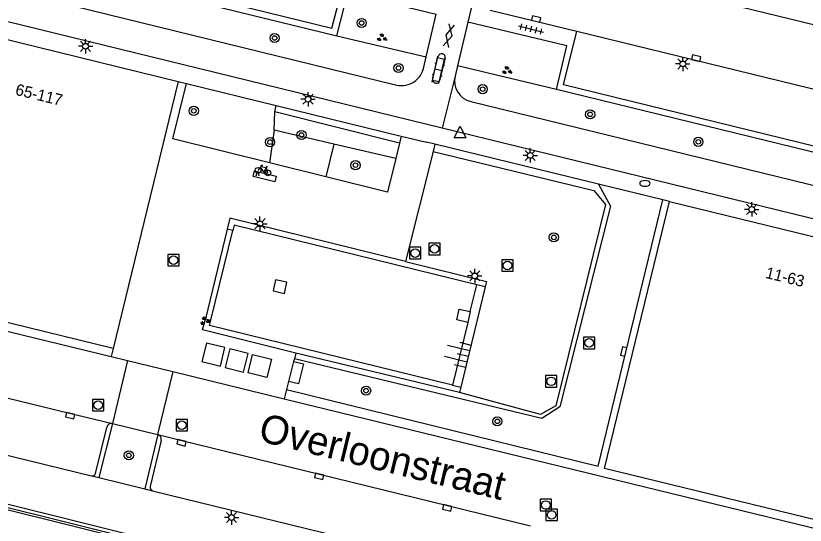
# Model space of a CAD drawing. Extents: x 125000 to 129004, y 397500 to 399008.
# Drawn here: x 127463.7 to 127532.6, y 398454.7 to 398499.1 of the extents above; entities that cross this region are included whole.
import ezdxf

# ---------------------------------------------------------------- set-up
doc = ezdxf.new("R2010")
doc.units = 0
for name, color, linetype in [('gg-afsc-hekwerk', 7, 'Continuous'), ('gg-afsc-muur', 7, 'Continuous'), ('gg-anno-huisnummerreeks BGT', 7, 'Continuous'), ('gg-anno-openbare ruimte label', 7, 'Continuous'), ('gg-bbg-hoofdgebouw', 7, 'Continuous'), ('gg-knt-BGT kruinlijn', 7, 'Continuous'), ('gg-knt-bovenkant onderkant talud', 7, 'Continuous'), ('gg-knt-trap', 7, 'Continuous'), ('gg-knt-verharding', 7, 'Continuous'), ('gg-knt-verharding nz', 7, 'Continuous'), ('gg-kwrk-afval apart plaats', 7, 'Continuous'), ('gg-kwrk-uitstroombak niveau min 01', 7, 'Continuous'), ('gt-grn-groengrens', 7, 'Continuous'), ('gt-grn-weggrens', 7, 'Continuous'), ('gt-symb-boom', 7, 'Continuous'), ('gt-symb-brandkraan', 7, 'Continuous'), ('gt-symb-fietsenrek', 7, 'Continuous'), ('gt-symb-gesloten verharding', 7, 'Continuous'), ('gt-symb-groenvak', 7, 'Continuous'), ('gt-symb-klinker verharding', 7, 'Continuous'), ('gt-symb-kolk', 7, 'Continuous'), ('gt-symb-lichtmast', 7, 'Continuous'), ('gt-symb-rioolschacht', 7, 'Continuous'), ('gt-symb-talud symbool', 7, 'Continuous'), ('gt-symb-tegel verharding', 7, 'Continuous'), ('gt-symb-waterafsluiter', 7, 'Continuous')]:
    doc.layers.add(name, color=color, linetype=linetype)

# ---------------------------------------------------------------- blocks, each defined once
blk = doc.blocks.new('gt0-RS')
at = {"layer": 'gt-symb-rioolschacht'}
blk.add_lwpolyline([(-0.5, -0.5), (0.5, -0.5), (0.5, 0.5), (-0.5, 0.5)], close=True, dxfattribs=at)
blk.add_circle((0, 0), 0.375, dxfattribs=at)
blk = doc.blocks.new('gt0-WAFSL')
at = {"layer": 'gt-symb-waterafsluiter'}
for p, q in [((-0.5, -0.333), (0, 0.667)), ((0, 0.667), (0.5, -0.333)), ((0.5, -0.333), (-0.5, -0.333))]:
    blk.add_line(p, q, dxfattribs=at)
blk = doc.blocks.new('gt0-TALUD_1')
at = {"layer": 'gt-symb-talud symbool'}
for p, q in [((-1, -1), (-1, 0)), ((-0.5, -2), (-0.5, 0)), ((0, -1), (0, 0)), ((0.5, -2), (0.5, 0)), ((1, -1), (1, 0))]:
    blk.add_line(p, q, dxfattribs=at)
blk = doc.blocks.new('gt0-LMAST')
at = {"layer": 'gt-symb-lichtmast'}
for p, q in [((-0.182, 0.173), (-0.447, 0.438)), ((-0.005, 0.246), (-0.005, 0.621)), ((0.172, 0.173), (0.437, 0.438)), ((-0.255, -0.004), (-0.63, -0.004)), ((-0.182, -0.181), (-0.447, -0.446)), ((-0.005, -0.254), (-0.005, -0.629)), ((0.437, -0.446), (0.172, -0.181)), ((0.245, -0.004), (0.62, -0.004))]:
    blk.add_line(p, q, dxfattribs=at)
blk.add_circle((-0.005, -0.004), 0.25, dxfattribs=at)
blk = doc.blocks.new('gt0-FREK')
at = {"layer": 'gt-symb-fietsenrek'}
for p, q in [((0.259, 0.762), (0.294, 0.823)), ((0.54, 0.335), (0.259, 0.762)), ((0.294, 0.823), (0.767, 0.714)), ((0.767, 0.714), (0.54, 0.335)), ((0.757, 0.841), (0.866, 0.816)), ((0.767, 0.714), (0.84, 0.822)), ((0.895, 0.252), (0.767, 0.714))]:
    blk.add_line(p, q, dxfattribs=at)
for points in [[(0.036, 0.476), (0.228, 0.708), (0.259, 0.762)], [(0.294, 0.823), (0.36, 0.937), (0.452, 0.935)], [(-0.124, 0), (-0.047, 0.312), (0.053, 0.312), (0.12, 0)], [(0.54, 0.335), (0.555, 0.305), (0.895, 0.252)]]:
    blk.add_lwpolyline(points, dxfattribs=at)
for centre in [(0.036, 0.476), (0.895, 0.252)]:
    blk.add_circle(centre, 0.252, dxfattribs=at)
blk = doc.blocks.new('gt0-BOOM')
at = {"layer": 'gt-symb-boom'}
for radius in [0.4, 0.2]:
    blk.add_circle((0, 0), radius, dxfattribs=at)
blk = doc.blocks.new('gt0-KOLK')
at = {"layer": 'gt-symb-kolk'}
blk.add_lwpolyline([(0, 0), (0.375, 0), (0.375, 0.4), (-0.375, 0.4), (-0.375, 0), (0, 0)], dxfattribs=at)
blk = doc.blocks.new('gt0-BR')
at = {"layer": 'gt-symb-brandkraan'}
for centre, radius, start, end in [((-0.244, 0), 0.206, 107.56694, 252.43307), ((0.599, -2.664), 3, 106.89205, 107.56694), ((0, -0.691), 0.938, 73.10799, 106.89205), ((-0.599, -2.664), 3, 72.43309, 73.10799), ((0.244, 0), 0.206, 287.56695, 72.43309), ((0.599, 2.664), 3, 252.43307, 253.10797), ((0, 0.691), 0.938, 253.10797, 286.89206), ((-0.599, 2.664), 3, 286.89206, 287.56695)]:
    blk.add_arc(centre, radius, start, end, dxfattribs=at)
blk = doc.blocks.new('gt0-KL1')
at = {"layer": 'gt-symb-klinker verharding'}
for p, q in [((-1.15, 0.3), (1.15, 0.3)), ((-1, -0.3), (-1, 0.3)), ((-0.5, 0.3), (-0.5, 0.45)), ((0, -0.3), (0, 0.3)), ((0.5, 0.3), (0.5, 0.45)), ((1, -0.3), (1, 0.3)), ((-1.15, -0.3), (1.15, -0.3)), ((-0.5, -0.45), (-0.5, -0.3)), ((0.5, -0.45), (0.5, -0.3))]:
    blk.add_line(p, q, dxfattribs=at)
blk = doc.blocks.new('gt0-GESVH1')
at = {"layer": 'gt-symb-gesloten verharding'}
for p, q in [((-0.992, -0.261), (0.008, 0.239)), ((0.008, -0.261), (-0.992, 0.239)), ((0.008, 0.239), (1.008, -0.261)), ((1.008, 0.239), (0.008, -0.261))]:
    blk.add_line(p, q, dxfattribs=at)
blk = doc.blocks.new('gt0-GRVAK')
at = {"layer": 'gt-symb-groenvak'}
for p, q in [((-0.11, 0.189), (-0.228, 0.24)), ((-0.182, 0.153), (0.088, 0.153)), ((-0.091, 0.211), (-0.156, 0.322)), ((-0.047, 0.214), (-0.047, 0.393)), ((-0.004, 0.211), (0.061, 0.322)), ((0.015, 0.189), (0.133, 0.24)), ((0.262, -0.052), (0.197, 0.059)), ((0.305, -0.049), (0.305, 0.13)), ((0.349, -0.052), (0.414, 0.059)), ((-0.245, -0.228), (-0.363, -0.177)), ((-0.318, -0.264), (-0.047, -0.264)), ((-0.226, -0.206), (-0.291, -0.095)), ((-0.183, -0.203), (-0.183, -0.024)), ((-0.139, -0.206), (-0.074, -0.095)), ((-0.12, -0.228), (-0.002, -0.177)), ((0.243, -0.074), (0.125, -0.023)), ((0.17, -0.11), (0.441, -0.11)), ((0.368, -0.074), (0.486, -0.023))]:
    blk.add_line(p, q, dxfattribs=at)
blk = doc.blocks.new('gt0-TEG1')
at = {"layer": 'gt-symb-tegel verharding'}
for p, q in [((-1.125, 0), (1.125, 0)), ((-0.9, -0.25), (-0.9, 0.25)), ((-0.45, -0.25), (-0.45, 0.25)), ((0, -0.25), (0, 0.25)), ((0.45, -0.25), (0.45, 0.25)), ((0.9, -0.25), (0.9, 0.25))]:
    blk.add_line(p, q, dxfattribs=at)

msp = doc.modelspace()

# ---------------------------------------------------------------- linework, layer by layer
at = {"layer": 'gg-afsc-hekwerk'}
msp.add_lwpolyline([(127246.291, 398510.568), (127248.426, 398509.444), (127272.905, 398503.462), (127431.882, 398463.962), (127622.47, 398416.533)], dxfattribs=at)
at = {"layer": 'gg-afsc-muur'}
for p, q in [((127504.631, 398475.459), (127503.91, 398475.636)), ((127502.384, 398466.244), (127488.121, 398469.692)), ((127501.785, 398466.884), (127502.499, 398466.709)), ((127502.499, 398466.709), (127502.384, 398466.244))]:
    msp.add_line(p, q, dxfattribs=at)
for points in [[(127497.688, 398477.667), (127482.36, 398481.44), (127482.125, 398480.481)], [(127503.91, 398475.636), (127482.734, 398480.847), (127482.614, 398480.361)], [(127497.688, 398477.667), (127504.739, 398475.925), (127504.631, 398475.459)], [(127488.121, 398469.692), (127479.979, 398471.719), (127480.214, 398472.679)], [(127501.785, 398466.884), (127480.567, 398472.078), (127480.687, 398472.564)]]:
    msp.add_lwpolyline(points, dxfattribs=at)
at = {"layer": 'gg-bbg-hoofdgebouw'}
for p, q in [((127455.636, 398498.789), (127477.849, 398493.368)), ((127477.849, 398493.368), (127472.173, 398470.097)), ((127520.72, 398482.907), (127542.944, 398477.495))]:
    msp.add_line(p, q, dxfattribs=at)
for points in [[(127472.173, 398470.097), (127449.938, 398475.527), (127455.636, 398498.789)], [(127537.262, 398454.215), (127515.049, 398459.618), (127520.72, 398482.907)]]:
    msp.add_lwpolyline(points, dxfattribs=at)
at = {"layer": 'gg-knt-BGT kruinlijn'}
for p, q in [((127446.913, 398464.689), (127470.271, 398458.981)), ((127470.271, 398458.981), (127470.904, 398458.827)), ((127470.904, 398458.827), (127474.933, 398457.848)), ((127474.933, 398457.848), (127475.613, 398457.683)), ((127475.613, 398457.683), (127506.753, 398450.073))]:
    msp.add_line(p, q, dxfattribs=at)
at = {"layer": 'gg-knt-bovenkant onderkant talud'}
for p, q in [((127484.067, 398451.259), (127287.817, 398500)), ((127504.631, 398475.459), (127502.499, 398466.709)), ((127503.335, 398473.3), (127503.91, 398475.636)), ((127503.126, 398472.362), (127501.785, 398466.884)), ((127483.582, 398450.893), (127410.39, 398469.001))]:
    msp.add_line(p, q, dxfattribs=at)
at = {"layer": 'gg-knt-trap'}
for p, q in [((127482.125, 398480.481), (127480.214, 398472.679)), ((127480.687, 398472.564), (127482.614, 398480.361)), ((127482.614, 398480.361), (127482.125, 398480.481)), ((127480.214, 398472.679), (127480.687, 398472.564))]:
    msp.add_line(p, q, dxfattribs=at)
at = {"layer": 'gg-knt-verharding'}
for p, q in [((127445.07, 398508.771), (127491.699, 398497.346)), ((127438.496, 398507.373), (127496.933, 398493.061)), ((127503.484, 398500), (127503.137, 398498.55)), ((127499.483, 398495.518), (127500.359, 398499.249)), ((127505.085, 398499.587), (127512.635, 398497.751)), ((127503.137, 398498.55), (127502.222, 398494.744)), ((127499.271, 398494.617), (127499.483, 398495.518)), ((127500.048, 398493.591), (127500.538, 398495.558)), ((127501.154, 398495.416), (127500.663, 398493.457)), ((127502.222, 398494.744), (127502.004, 398493.836)), ((127477.849, 398493.368), (127478.561, 398493.194)), ((127478.561, 398493.194), (127486.404, 398491.276)), ((127557.465, 398481.278), (127510.847, 398492.671)), ((127486.404, 398491.276), (127497.307, 398488.61)), ((127503.386, 398491.613), (127562.537, 398477.157)), ((127561.877, 398474.405), (127500.896, 398489.307)), ((127497.307, 398488.61), (127497.164, 398487.985)), ((127497.307, 398488.61), (127499.517, 398488.07)), ((127497.164, 398487.985), (127496.829, 398486.641)), ((127500.248, 398487.892), (127499.517, 398488.07)), ((127500.248, 398487.892), (127500.096, 398487.272)), ((127514.521, 398484.417), (127500.248, 398487.892)), ((127500.096, 398487.272), (127497.688, 398477.667)), ((127490.732, 398485.062), (127485.814, 398486.287)), ((127520.138, 398483.049), (127514.521, 398484.417)), ((127413.995, 398483.534), (127472, 398469.387)), ((127520.72, 398482.907), (127520.138, 398483.049)), ((127488.121, 398469.692), (127487.981, 398469.188)), ((127472, 398469.387), (127473.426, 398469.039)), ((127473.426, 398469.039), (127472.116, 398463.544)), ((127473.426, 398469.039), (127477.38, 398468.082)), ((127487.92, 398468.949), (127487.482, 398467.218)), ((127487.981, 398469.188), (127487.92, 398468.949)), ((127477.38, 398468.082), (127476.043, 398462.586)), ((127477.38, 398468.082), (127487.106, 398465.707)), ((127487.482, 398467.218), (127487.304, 398466.517)), ((127487.106, 398465.707), (127537.088, 398453.502)), ((127472.116, 398463.544), (127470.904, 398458.827)), ((127472.116, 398463.544), (127476.043, 398462.586)), ((127470.62, 398459.175), (127471.601, 398463.203)), ((127476.052, 398462.584), (127474.933, 398457.848)), ((127476.363, 398462.053), (127475.401, 398458.059)), ((127476.043, 398462.586), (127476.052, 398462.584))]:
    msp.add_line(p, q, dxfattribs=at)
for points in [[(127446.814, 398513.841), (127445.702, 398509.187), (127491.243, 398498.007), (127492.472, 398502.675)], [(127500.896, 398489.307), (127457.138, 398500), (127433.286, 398505.833)], [(127559.938, 398491.818), (127512.602, 398503.379), (127508.318, 398504.484)], [(127491.699, 398497.346), (127492.639, 398501.12), (127500.359, 398499.249)], [(127510.847, 398492.671), (127511.763, 398496.473), (127503.137, 398498.55)], [(127557.053, 398481.926), (127511.472, 398493.077), (127512.635, 398497.751)], [(127485.814, 398486.287), (127477.378, 398488.356), (127478.561, 398493.194)], [(127496.829, 398486.641), (127496.114, 398483.722), (127490.732, 398485.062)], [(127487.304, 398466.517), (127514.488, 398459.837), (127516.912, 398469.773), (127520.138, 398483.049)], [(127447.298, 398469.6), (127468.462, 398464.42), (127472.116, 398463.544)], [(127487.92, 398468.949), (127488.769, 398468.734), (127488.351, 398466.998), (127487.482, 398467.218)], [(127476.052, 398462.584), (127478.172, 398462.055), (127490.185, 398459.127), (127501.362, 398456.382), (127508.605, 398454.619)]]:
    msp.add_lwpolyline(points, dxfattribs=at)
for centre, radius, start, end in [((127500.842, 398495.47), 0.317, 350.08736, 163.95058), ((127497.355, 398494.962), 1.947, 257.49354, 349.79606), ((127503.839, 398493.436), 1.878, 167.69318, 256.0438), ((127500.357, 398493.532), 0.315, 169.11746, 346.29885), ((127472.039, 398463.101), 0.45, 80.16432, 166.85563), ((127475.937, 398462.16), 0.439, 345.90853, 74.8054), ((127470.331, 398459.284), 0.309, 258.85005, 339.28703), ((127475.74, 398458.003), 0.344, 170.54396, 248.28724)]:
    msp.add_arc(centre, radius, start, end, dxfattribs=at)
at = {"layer": 'gg-knt-verharding nz'}
msp.add_line((127512.635, 398497.751), (127549.374, 398488.775), dxfattribs=at)
msp.add_lwpolyline([(127484.492, 398485.574), (127486.39, 398485.112), (127486.28, 398484.615), (127484.382, 398485.077), (127484.492, 398485.574)], dxfattribs=at)
at = {"layer": 'gg-kwrk-afval apart plaats'}
for points in [[(127480.308, 398470.563), (127479.919, 398468.939), (127481.536, 398468.539), (127481.925, 398470.162), (127480.308, 398470.563)], [(127481.934, 398468.433), (127483.547, 398468.034), (127483.96, 398469.641), (127482.347, 398470.041), (127481.934, 398468.433)], [(127484.343, 398469.56), (127485.978, 398469.168), (127485.576, 398467.561), (127483.942, 398467.953), (127484.343, 398469.56)]]:
    msp.add_lwpolyline(points, dxfattribs=at)
at = {"layer": 'gg-kwrk-uitstroombak niveau min 01'}
msp.add_line((127503.335, 398473.3), (127503.126, 398472.362), dxfattribs=at)
for points in [[(127486.142, 398475.11), (127487.127, 398474.893), (127487.332, 398475.864), (127486.348, 398476.082), (127486.142, 398475.11)], [(127503.126, 398472.362), (127502.162, 398472.58), (127502.37, 398473.518), (127503.335, 398473.3)]]:
    msp.add_lwpolyline(points, dxfattribs=at)
at = {"layer": 'gt-grn-groengrens'}
for p, q in [((127491.699, 398497.346), (127499.483, 398495.518)), ((127510.847, 398492.671), (127502.222, 398494.744)), ((127486.271, 398490.73), (127486.404, 398491.276)), ((127486.227, 398489.122), (127486.271, 398490.73)), ((127497.164, 398487.985), (127486.271, 398490.73)), ((127486.227, 398489.122), (127485.814, 398486.287)), ((127491.44, 398487.902), (127486.227, 398489.122)), ((127491.44, 398487.902), (127490.732, 398485.062)), ((127496.829, 398486.641), (127491.44, 398487.902))]:
    msp.add_line(p, q, dxfattribs=at)
for points in [[(127500.096, 398487.272), (127514.133, 398483.871), (127515.142, 398482.655), (127510.804, 398465.093), (127509.472, 398464.342), (127502.384, 398466.244)], [(127514.521, 398484.417), (127515.577, 398482.489), (127511.149, 398464.999), (127509.583, 398463.968), (127487.981, 398469.188)]]:
    msp.add_lwpolyline(points, dxfattribs=at)
at = {"layer": 'gt-grn-weggrens'}
for p, q in [((127502.004, 398493.836), (127500.896, 398489.307)), ((127472.173, 398470.097), (127472, 398469.387)), ((127487.304, 398466.517), (127487.106, 398465.707))]:
    msp.add_line(p, q, dxfattribs=at)

# ---------------------------------------------------------------- block references
at = {"layer": 'gt-symb-boom'}
for p in [(127493.851, 398498.472), (127486.266, 398497.159), (127497.071, 398494.549), (127504.419, 398492.704), (127479.209, 398490.806), (127513.795, 398490.502), (127488.606, 398488.702), (127485.861, 398488.083), (127523.238, 398488.105), (127493.314, 398486.068), (127510.624, 398479.773), (127494.244, 398466.406), (127505.703, 398463.73), (127473.538, 398460.765)]:
    msp.add_blockref('gt0-BOOM', p, dxfattribs=at)
at = {"layer": 'gt-symb-brandkraan'}
msp.add_blockref('gt0-BR', (127518.58, 398484.483), dxfattribs=at)
at = {"layer": 'gt-symb-fietsenrek'}
msp.add_blockref('gt0-FREK', (127484.774, 398485.145), dxfattribs=at)
at = {"layer": 'gt-symb-gesloten verharding', "rotation": 75.64421500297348}
msp.add_blockref('gt0-GESVH1', (127501.46, 398497.371), dxfattribs=at)
at = {"layer": 'gt-symb-groenvak'}
for p, rotation in [((127495.617, 398497.175), -13.772145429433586), ((127506.53, 398494.321), -13.772145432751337)]:
    msp.add_blockref('gt0-GRVAK', p, dxfattribs=dict(at, rotation=rotation))
msp.add_blockref('gt0-GRVAK', (127480.157, 398472.48), dxfattribs=at)
at = {"layer": 'gt-symb-klinker verharding', "rotation": 77.35314650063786}
msp.add_blockref('gt0-KL1', (127500.558, 398494.377), dxfattribs=at)
at = {"layer": 'gt-symb-kolk'}
for p, rotation in [((127509.037, 398498.618), -13.411071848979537), ((127523.001, 398495.208), -13.772145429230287), ((127516.912, 398469.773), 76.3375938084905), ((127468.462, 398464.42), 166.22993710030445), ((127478.172, 398462.055), 165.99702933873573), ((127490.185, 398459.127), 166.30432115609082), ((127501.362, 398456.382), 166.20450190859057)]:
    msp.add_blockref('gt0-KOLK', p, dxfattribs=dict(at, rotation=rotation))
at = {"layer": 'gt-symb-lichtmast'}
for p in [(127469.76, 398496.445), (127521.891, 398494.902), (127489.182, 398491.827), (127508.575, 398486.925), (127527.903, 398482.222), (127484.987, 398480.972), (127503.733, 398476.418), (127482.502, 398455.348)]:
    msp.add_blockref('gt0-LMAST', p, dxfattribs=at)
at = {"layer": 'gt-symb-rioolschacht'}
for p in [(127500.208, 398478.767), (127498.523, 398478.408), (127477.442, 398477.791), (127506.58, 398477.32), (127513.713, 398470.568), (127510.398, 398467.223), (127470.861, 398465.147), (127478.162, 398463.405), (127509.926, 398456.435), (127510.439, 398455.581)]:
    msp.add_blockref('gt0-RS', p, dxfattribs=at)
at = {"layer": 'gt-symb-talud symbool', "xscale": 1.000220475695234, "yscale": 1.000220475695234, "rotation": -103.8834180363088}
msp.add_blockref('gt0-TALUD_1', (127503.158, 398469.416), dxfattribs=at)
at = {"layer": 'gt-symb-tegel verharding', "rotation": -13.647238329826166}
msp.add_blockref('gt0-TEG1', (127508.645, 398497.945), dxfattribs=at)
at = {"layer": 'gt-symb-waterafsluiter'}
msp.add_blockref('gt0-WAFSL', (127502.442, 398488.803), dxfattribs=at)

# ---------------------------------------------------------------- texts
at = {"layer": 'gg-anno-huisnummerreeks BGT'}
for s, p in [('65-117', (127463.562, 398492.222)), ('11-63', (127529.032, 398476.252))]:
    msp.add_text(s, height=1, rotation=346.3, dxfattribs=at).set_placement(p)
at = {"layer": 'gg-anno-openbare ruimte label'}
msp.add_text('Overloonstraat', height=2.5, rotation=346.3, dxfattribs=at).set_placement((127484.74, 398462.051))

doc.saveas('drawing.dxf')
